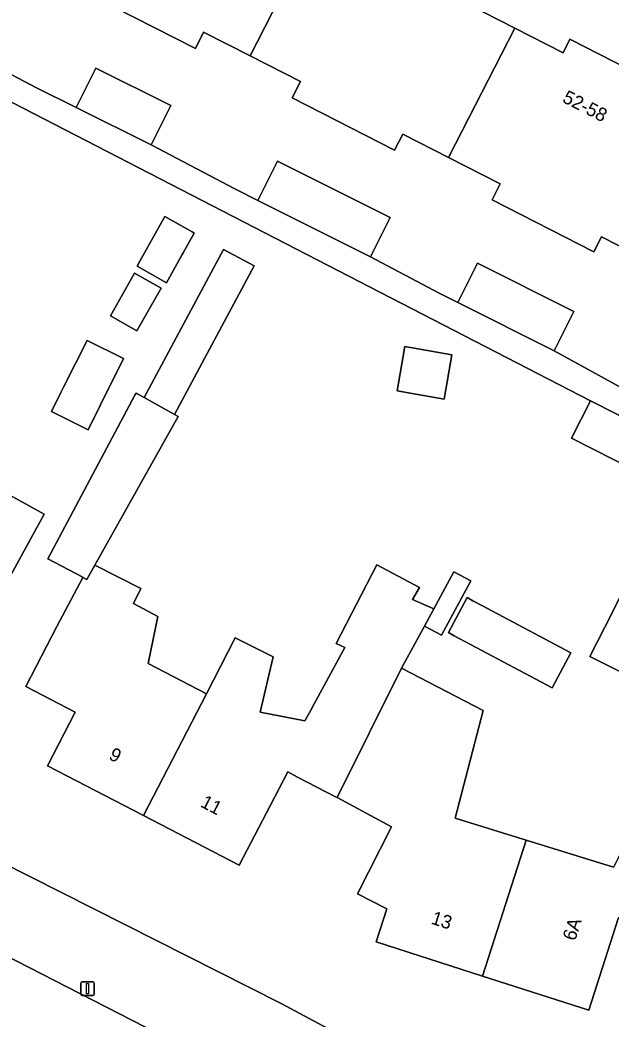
# Model space of a CAD drawing. Extents: x 160349 to 161355, y 381727 to 382854.
# Drawn here: x 161066.3 to 161110, y 382255.7 to 382329.5 of the extents above; entities that cross this region are included whole.
import ezdxf

# ---------------------------------------------------------------- set-up
doc = ezdxf.new("R2010")
doc.units = 0
for name, color, linetype in [('IMGEO_Erf', 7, 'Continuous'), ('IMGEO_Lichtmast', 7, 'Continuous'), ('IMGEO_Pand', 7, 'Continuous'), ('IMGEO_Pand_nummerreeks', 7, 'Continuous'), ('IMGEO_Rijbaan_lokaal_open', 7, 'Continuous'), ('IMGEO_Voetpad_open', 7, 'Continuous')]:
    doc.layers.add(name, color=color, linetype=linetype)

msp = doc.modelspace()

# ---------------------------------------------------------------- linework, layer by layer
at = {"layer": 'IMGEO_Erf'}
for points in [[(161113.056, 382311.572), (161109.287, 382313.496), (161108.723, 382312.391), (161101.191, 382316.235), (161101.795, 382317.418), (161097.98, 382319.365), (161094.59, 382321.095), (161093.986, 382319.911), (161086.405, 382323.78), (161087.017, 382324.979), (161083.295, 382326.878), (161079.859, 382328.631), (161079.248, 382327.433), (161071.682, 382331.293)], [(161099.309, 382330.765), (161102.878, 382328.94), (161106.443, 382327.117), (161106.95, 382328.108), (161114.553, 382324.221)], [(161061.27, 382327.799), (161067.465, 382324.556), (161070.426, 382323.074), (161071.882, 382325.984), (161077.431, 382323.205), (161075.974, 382320.296), (161082.157, 382317.058), (161083.876, 382316.197), (161085.332, 382319.107), (161092.123, 382315.707), (161093.659, 382314.938), (161092.202, 382312.029), (161097.276, 382309.343), (161098.667, 382308.646), (161100.123, 382311.556), (161107.242, 382307.992), (161105.785, 382305.083), (161112.067, 382301.63)], [(161109.356, 382250), (161130.084, 382290.335), (161116.007, 382297.569), (161114.607, 382294.802), (161117.212, 382293.483), (161116.986, 382293.037), (161120.555, 382291.23), (161125.016, 382288.973), (161122.022, 382283.055), (161119.026, 382277.133), (161114.564, 382279.39), (161113.514, 382279.918), (161109.988, 382281.692), (161108.432, 382282.479), (161109.533, 382284.654), (161111.434, 382288.411), (161110.942, 382288.66), (161113.814, 382294.335), (161112.986, 382294.755), (161113.335, 382295.445), (161107.068, 382298.617), (161108.468, 382301.384), (161064.141, 382324.227)], [(161110.546, 382263.173), (161108.353, 382256.329), (161100.482, 382258.851), (161092.612, 382261.373), (161093.399, 382263.829), (161091.249, 382264.936), (161093.744, 382269.883), (161089.734, 382272.044), (161089.617, 382272.107), (161086.808, 382273.563), (161086.079, 382273.95), (161084.799, 382271.483), (161082.497, 382267.044), (161075.408, 382270.721), (161068.318, 382274.398), (161070.374, 382278.362), (161066.703, 382280.266), (161069.005, 382284.705), (161070.93, 382288.329), (161070.925, 382288.352), (161068.351, 382289.699), (161074.778, 382301.798), (161074.861, 382301.954), (161075.466, 382301.619), (161081.342, 382312.564), (161083.591, 382311.357), (161077.698, 382300.381), (161077.969, 382300.231), (161071.815, 382289.233), (161075.227, 382287.502), (161074.668, 382286.385), (161076.48, 382285.443), (161075.767, 382281.956), (161080.077, 382279.72), (161082.183, 382283.869), (161084.993, 382282.444), (161084.051, 382278.364), (161087.354, 382277.723), (161087.761, 382278.474), (161088.01, 382278.933), (161090.291, 382283.145), (161089.659, 382283.437), (161092.681, 382289.262), (161095.813, 382287.574), (161095.298, 382286.684), (161096.873, 382285.995), (161098.363, 382288.745), (161099.619, 382288.065), (161097.443, 382284.05), (161096.187, 382284.73), (161094.5, 382281.617), (161100.545, 382278.481), (161098.454, 382270.521), (161103.702, 382268.903), (161110.165, 382266.91)], [(161064.731, 382267.357), (161085.586, 382256.831), (161098.331, 382250)]]:
    msp.add_lwpolyline(points, dxfattribs=at)
for points in [[(161074.939, 382311.329), (161075.152, 382311.709), (161076.988, 382314.996), (161079.018, 382313.862), (161079.168, 382313.778), (161078.351, 382312.314), (161078.282, 382312.191), (161077.12, 382310.111)], [(161074.922, 382306.55), (161072.965, 382307.661), (161074.753, 382310.812), (161076.71, 382309.7)], [(161068.61, 382300.59), (161069.31, 382301.991), (161069.509, 382302.389), (161071.24, 382305.85), (161073.943, 382304.499), (161072.212, 382301.037), (161071.313, 382299.238)], [(161094.175, 382302.118), (161094.75, 382305.392), (161098.218, 382304.784), (161097.644, 382301.51)], [(161065.037, 382287.446), (161062.077, 382282.037), (161060.962, 382280), (161058.432, 382281.385), (161059.613, 382283.426), (161059.733, 382283.633), (161059.139, 382283.997), (161060.637, 382286.734), (161061.194, 382286.43), (161061.364, 382286.741), (161062.525, 382288.863), (161062.757, 382289.287), (161061.567, 382289.939), (161064.357, 382295.039), (161068.078, 382293.002)], [(161099.34, 382286.83), (161099.771, 382286.601), (161100.425, 382286.253), (161107.014, 382282.746), (161105.636, 382280.155), (161098.393, 382284.011), (161097.962, 382284.241)]]:
    msp.add_lwpolyline(points, close=True, dxfattribs=at)
at = {"layer": 'IMGEO_Lichtmast'}
for p, q in [((161070.779, 382257.523), (161070.779, 382258.323)), ((161070.779, 382258.323), (161070.779, 382257.523)), ((161070.879, 382258.423), (161071.669, 382258.423)), ((161071.669, 382258.423), (161070.879, 382258.423)), ((161071.769, 382258.323), (161071.769, 382257.523)), ((161071.769, 382257.523), (161071.769, 382258.323)), ((161071.669, 382257.423), (161070.879, 382257.423)), ((161070.879, 382257.423), (161071.669, 382257.423))]:
    msp.add_line(p, q, dxfattribs=at)
msp.add_lwpolyline([(161071.199, 382258.298), (161071.349, 382258.298), (161071.349, 382257.548), (161071.199, 382257.548), (161071.199, 382258.298)], dxfattribs=at)
for centre, start, end in [((161070.879, 382258.323), 90, 180), ((161070.879, 382258.323), 90, 180), ((161071.669, 382258.323), 0, 90), ((161071.669, 382258.323), 360, 90), ((161070.879, 382257.523), 180, 270), ((161070.879, 382257.523), 180, 270), ((161071.669, 382257.523), 270, 0), ((161071.669, 382257.523), 270, 0)]:
    msp.add_arc(centre, 0.1, start, end, dxfattribs=at)
at = {"layer": 'IMGEO_Pand'}
for points in [[(161084.644, 382338.25), (161085.136, 382339.212), (161077.485, 382343.124), (161076.996, 382342.169), (161073.489, 382343.962), (161068.593, 382334.385), (161072.296, 382332.496), (161071.682, 382331.293), (161079.248, 382327.433), (161079.859, 382328.631), (161083.295, 382326.878), (161088.184, 382336.44)], [(161099.309, 382330.765), (161099.818, 382331.761), (161092.24, 382335.635), (161091.726, 382334.629), (161088.184, 382336.44), (161083.295, 382326.878), (161087.017, 382324.979), (161086.405, 382323.78), (161093.986, 382319.911), (161094.59, 382321.095), (161097.98, 382319.365), (161102.878, 382328.94)], [(161117.678, 382321.409), (161114.06, 382323.258), (161114.553, 382324.221), (161106.95, 382328.108), (161106.443, 382327.117), (161102.878, 382328.94), (161097.98, 382319.365), (161101.795, 382317.418), (161101.191, 382316.235), (161108.723, 382312.391), (161109.287, 382313.496), (161113.056, 382311.572), (161113.762, 382312.959), (161113.437, 382313.125)], [(161071.882, 382325.984), (161070.426, 382323.074), (161075.974, 382320.296), (161077.431, 382323.205)], [(161085.332, 382319.107), (161083.876, 382316.197), (161090.666, 382312.798), (161092.202, 382312.029), (161093.659, 382314.938), (161092.123, 382315.707)], [(161076.988, 382314.996), (161075.152, 382311.709), (161074.939, 382311.329), (161077.12, 382310.111), (161078.282, 382312.191), (161078.351, 382312.314), (161079.168, 382313.778), (161079.018, 382313.862)], [(161075.466, 382301.619), (161077.698, 382300.381), (161083.591, 382311.357), (161081.342, 382312.564)], [(161100.123, 382311.556), (161098.667, 382308.646), (161105.785, 382305.083), (161107.242, 382307.992)], [(161076.71, 382309.7), (161074.753, 382310.812), (161072.965, 382307.661), (161074.922, 382306.55)], [(161073.943, 382304.499), (161071.24, 382305.85), (161069.509, 382302.389), (161069.31, 382301.991), (161068.61, 382300.59), (161071.313, 382299.238), (161072.212, 382301.037)], [(161094.175, 382302.118), (161097.644, 382301.51), (161098.218, 382304.784), (161094.75, 382305.392)], [(161077.969, 382300.231), (161077.698, 382300.381), (161075.466, 382301.619), (161074.861, 382301.954), (161074.778, 382301.798), (161068.351, 382289.699), (161070.925, 382288.352), (161070.93, 382288.329), (161071.224, 382288.176), (161071.815, 382289.233)], [(161116.986, 382293.037), (161117.212, 382293.483), (161114.607, 382294.802), (161116.007, 382297.569), (161108.468, 382301.384), (161107.068, 382298.617), (161113.335, 382295.445), (161112.986, 382294.755), (161113.814, 382294.335), (161110.942, 382288.66), (161111.434, 382288.411), (161113.591, 382287.32), (161113.628, 382287.301), (161122.022, 382283.055), (161125.016, 382288.973), (161120.555, 382291.23)], [(161065.037, 382287.446), (161068.078, 382293.002), (161064.357, 382295.039), (161061.567, 382289.939), (161062.757, 382289.287), (161062.525, 382288.863)], [(161080.077, 382279.72), (161075.767, 382281.956), (161076.48, 382285.443), (161074.668, 382286.385), (161075.227, 382287.502), (161071.815, 382289.233), (161071.224, 382288.176), (161070.93, 382288.329), (161069.005, 382284.705), (161066.703, 382280.266), (161070.374, 382278.362), (161068.318, 382274.398), (161075.408, 382270.721)], [(161094.5, 382281.617), (161096.187, 382284.73), (161096.873, 382285.995), (161095.298, 382286.684), (161095.813, 382287.574), (161092.681, 382289.262), (161089.659, 382283.437), (161090.291, 382283.145), (161088.01, 382278.933), (161087.761, 382278.474), (161087.354, 382277.723), (161084.051, 382278.364), (161084.993, 382282.444), (161082.183, 382283.869), (161080.077, 382279.72), (161075.408, 382270.721), (161082.497, 382267.044), (161084.799, 382271.483), (161086.079, 382273.95), (161086.808, 382273.563), (161089.617, 382272.107), (161089.734, 382272.044)], [(161096.873, 382285.995), (161096.187, 382284.73), (161097.443, 382284.05), (161099.619, 382288.065), (161098.363, 382288.745)], [(161122.022, 382283.055), (161113.628, 382287.301), (161113.591, 382287.32), (161111.434, 382288.411), (161109.533, 382284.654), (161108.432, 382282.479), (161109.988, 382281.692), (161113.514, 382279.918), (161114.564, 382279.39), (161119.026, 382277.133)], [(161097.962, 382284.241), (161098.393, 382284.011), (161105.636, 382280.155), (161107.014, 382282.746), (161100.425, 382286.253), (161099.771, 382286.601), (161099.34, 382286.83)], [(161100.482, 382258.851), (161103.702, 382268.903), (161098.454, 382270.521), (161100.545, 382278.481), (161094.5, 382281.617), (161089.734, 382272.044), (161093.744, 382269.883), (161091.249, 382264.936), (161093.399, 382263.829), (161092.612, 382261.373)], [(161100.482, 382258.851), (161108.353, 382256.329), (161110.546, 382263.173), (161111.61, 382262.832), (161114.281, 382268.003), (161111.438, 382269.375), (161110.165, 382266.91), (161103.702, 382268.903)]]:
    msp.add_lwpolyline(points, close=True, dxfattribs=at)
at = {"layer": 'IMGEO_Rijbaan_lokaal_open'}
msp.add_lwpolyline([(161045.982, 382267.609), (161043.904, 382268.483), (161038.389, 382270.789), (161034.134, 382262.947), (161040.094, 382259.953), (161048.106, 382255.74), (161049.423, 382255.063), (161055.733, 382251.819), (161059.2, 382250), (161061.47, 382248.809), (161064.936, 382247.039), (161068.95, 382244.99), (161070.473, 382244.212), (161077.214, 382240.852), (161079.816, 382239.516), (161083.291, 382237.731), (161083.857, 382237.44), (161089.299, 382248.056), (161085.497, 382250), (161083.235, 382251.157), (161076.472, 382254.616), (161062.13, 382261.951)], dxfattribs=at)
at = {"layer": 'IMGEO_Voetpad_open'}
for points in [[(161064.141, 382324.227), (161108.468, 382301.384), (161116.007, 382297.569), (161130.084, 382290.335), (161130.842, 382291.81), (161127.327, 382293.616), (161121.678, 382296.474), (161118.765, 382297.948), (161114.875, 382300.086), (161114.807, 382299.951), (161111.949, 382301.397), (161112.067, 382301.63), (161105.785, 382305.083), (161098.667, 382308.646), (161097.276, 382309.343), (161092.202, 382312.029), (161090.666, 382312.798), (161083.876, 382316.197), (161082.157, 382317.058), (161075.974, 382320.296), (161070.426, 382323.074), (161067.465, 382324.556), (161061.27, 382327.799)], [(161049.657, 382267.794), (161050.107, 382268.66), (161062.36, 382262.394), (161062.13, 382261.951), (161076.472, 382254.616), (161076.702, 382255.059), (161083.465, 382251.6), (161083.235, 382251.157), (161085.497, 382250), (161089.299, 382248.056), (161091.75, 382246.802), (161098.573, 382243.313)], [(161109.062, 382244.356), (161103.758, 382247.091), (161098.331, 382250), (161085.586, 382256.831), (161064.731, 382267.357)]]:
    msp.add_lwpolyline(points, dxfattribs=at)

# ---------------------------------------------------------------- texts
at = {"layer": 'IMGEO_Pand_nummerreeks'}
for s, rotation, p in [('52-58', 333.13401, (161106.323, 382323.501)), ('9', 332.58397, (161072.779, 382274.924)), ('11', 332.58397, (161079.56, 382271.406)), ('13', 342.23261, (161096.616, 382262.737)), ('6A', 72.23316, (161107.332, 382261.401))]:
    msp.add_text(s, height=1, rotation=rotation, dxfattribs=at).set_placement(p)

doc.saveas('drawing.dxf')
